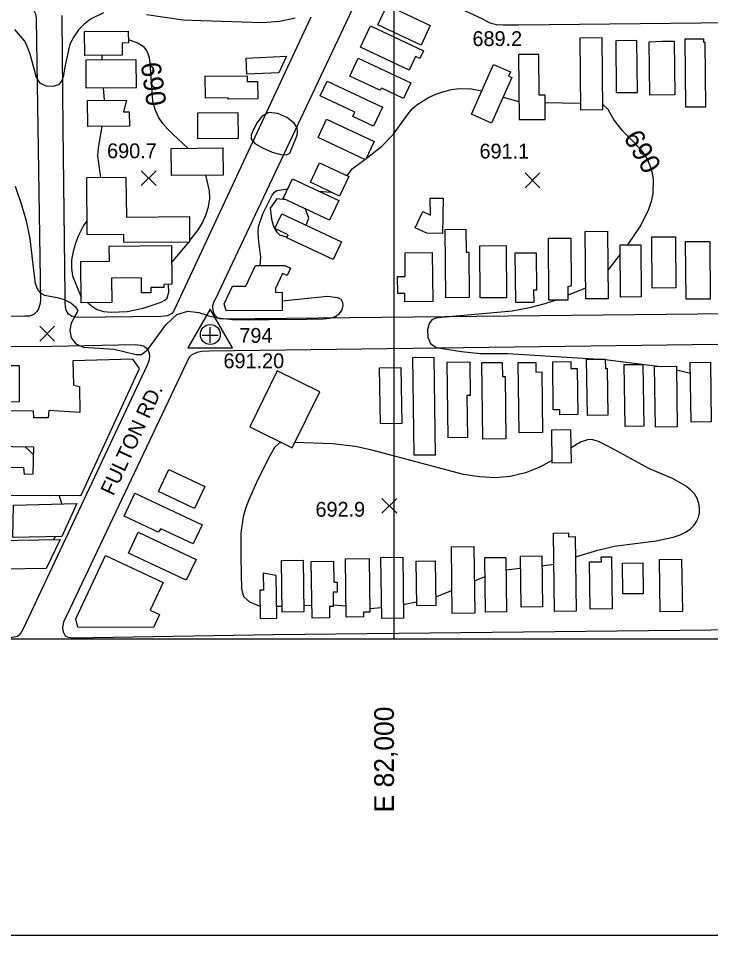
# Model space of a CAD drawing. Extents: x 79600 to 91800, y 75600 to 84400.
# Drawn here: x 81620 to 82320, y 75700 to 76628 of the extents above; entities that cross this region are included whole.
import ezdxf

# ---------------------------------------------------------------- set-up
doc = ezdxf.new("R2010")
doc.units = 0
for name, color, linetype in [('080-085$0$BLDG', 7, 'Continuous'), ('080-085$0$GRID', 7, 'Continuous'), ('080-085$0$INDEX', 7, 'Continuous'), ('080-085$0$INDXLBL', 7, 'Continuous'), ('080-085$0$INTER', 7, 'Continuous'), ('080-085$0$ROAD', 7, 'Continuous'), ('080-085$0$ROAD-NAME', 7, 'Continuous'), ('080-085$0$SPOTMARK', 7, 'Continuous'), ('080-085$0$SPOTS', 7, 'Continuous'), ('080-085$0$TI_BORDER', 7, 'Continuous'), ('080-085$0$TI_HOR', 7, 'Continuous'), ('080-085$0$TI_VER', 7, 'Continuous')]:
    doc.layers.add(name, color=color, linetype=linetype)

# ---------------------------------------------------------------- blocks, each defined once
blk = doc.blocks.new('080-085$0$SPOTS')
at = {"layer": '080-085$0$SPOTMARK'}
for p, q in [((-0.5, -0.5), (0.5, 0.5)), ((-0.5, 0.5), (0.5, -0.5))]:
    blk.add_line(p, q, dxfattribs=at)

msp = doc.modelspace()

# ---------------------------------------------------------------- linework, layer by layer
at = {"layer": '080-085$0$BLDG'}
for points in [[(82036.71, 76620.99), (82027.42, 76601.23), (81983.85, 76621.71), (81993.14, 76641.48)], [(81731.43, 76603.41), (81725.17, 76603.35), (81725.28, 76591.12), (81687.4, 76590.77), (81687.18, 76614.89), (81731.32, 76615.29)], [(82026.29, 76587.57), (82021.91, 76589.63), (82015.51, 76576), (81966.05, 76599.25), (81976.14, 76620.7), (82029.96, 76595.4)], [(82211.38, 76535.95), (82210.71, 76608.61), (82188.1, 76608.4), (82188.78, 76535.74)], [(82246.18, 76553.31), (82245.7, 76605.77), (82224.25, 76605.57), (82224.73, 76553.12)], [(82258.13, 76604.44), (82271.41, 76605.08), (82283.49, 76605.2), (82283.99, 76550.78), (82258.69, 76550.54)], [(82312.99, 76607.61), (82313.02, 76604.21), (82314.43, 76604.22), (82315.04, 76538.5), (82295.13, 76538.31), (82294.49, 76607.44)], [(81739.42, 76586.32), (81688.28, 76585.85), (81688.54, 76557.83), (81739.68, 76558.31)], [(81851.36, 76571.8), (81850.66, 76588.15), (81891.42, 76589.9), (81883.66, 76573.2)], [(82009.73, 76547.12), (81987.58, 76557.53), (81985.78, 76555.52), (81955.44, 76569.78), (81963.97, 76587.91), (82017.15, 76562.91)], [(82125.89, 76591.62), (82126.5, 76525.85), (82152.98, 76526.1), (82152.76, 76550.67), (82146.81, 76550.61), (82146.43, 76591.81)], [(82117.78, 76574.12), (82115.89, 76569.85), (82119.13, 76568.42), (82098.79, 76522.29), (82078.59, 76531.2), (82100.81, 76581.6)], [(81832.44, 76546.64), (81832.43, 76547.8), (81809.34, 76547.59), (81809.14, 76569.72), (81851.56, 76570.11), (81851.61, 76564.39), (81862.16, 76564.48), (81862.33, 76546.92)], [(81979.3, 76519.21), (81958.34, 76529.06), (81960.41, 76533.46), (81925.34, 76549.94), (81932.31, 76564.76), (81988.33, 76538.43)], [(81726.63, 76533.76), (81732.34, 76533.81), (81732.48, 76519.22), (81690.31, 76518.83), (81690.06, 76545.21), (81729.45, 76545.57)], [(81801.51, 76532.72), (81842.19, 76533.1), (81842.43, 76506.73), (81801.75, 76506.35)], [(81971.29, 76485.09), (81923.22, 76507.69), (81931.94, 76526.24), (81980.01, 76503.64)], [(81774.81, 76496.65), (81827.03, 76497.14), (81827.28, 76469.6), (81775.06, 76469.12)], [(81945.04, 76448.49), (81915.53, 76462.36), (81924.8, 76482.09), (81954.31, 76468.22)], [(81726.56, 76409.91), (81726.64, 76401.64), (81793.67, 76402.26), (81793.44, 76427.5), (81729.7, 76426.91), (81729.33, 76467.24), (81688.97, 76466.86), (81689.5, 76409.57)], [(81934.78, 76423.96), (81887.98, 76445.96), (81897.34, 76465.88), (81944.14, 76443.88)], [(82036.99, 76428.98), (82036.66, 76446.22), (82049.64, 76446.48), (82048.95, 76410.56), (82033.22, 76410.86), (82021.48, 76416.38), (82029.13, 76432.67)], [(81938.58, 76384.22), (81891.61, 76406.3), (81893.04, 76409.34), (81879.47, 76415.72), (81886.48, 76430.63), (81947.02, 76402.17)], [(82052.56, 76345.57), (82051.93, 76414.62), (82072.76, 76414.81), (82072.98, 76391.78), (82075.72, 76391.81), (82076.15, 76345.79)], [(82193.98, 76344.33), (82193.35, 76412.6), (82216.1, 76412.81), (82216.73, 76344.54)], [(82176.26, 76343.59), (82176.14, 76356.79), (82179.52, 76358), (82179.08, 76405.68), (82155.82, 76405.46), (82156.39, 76343.41)], [(82261.12, 76355.36), (82260.64, 76407.08), (82284.76, 76407.3), (82285.23, 76355.58)], [(82320.26, 76344.62), (82319.73, 76402.28), (82294.51, 76402.05), (82295.04, 76344.38)], [(81683.42, 76382.35), (81712.16, 76382.62), (81712.02, 76397.91), (81774.96, 76398.49), (81775.32, 76359.16), (81767.14, 76359.09), (81767.17, 76355.99), (81754.14, 76355.87), (81754.19, 76350.67), (81744.77, 76350.59), (81744.63, 76365.74), (81714.43, 76365.46), (81714.66, 76340.72), (81683.81, 76340.43)], [(82011.09, 76341.45), (82011.01, 76350.01), (82003.86, 76349.95), (82003.7, 76366.92), (82011.45, 76366.99), (82011.22, 76391.16), (82038.77, 76391.41), (82039.23, 76341.71)], [(82087.19, 76345.31), (82086.7, 76398.02), (82113.4, 76398.27), (82113.89, 76345.56)], [(82141.67, 76341.23), (82141.55, 76353.65), (82144.43, 76353.67), (82144.09, 76390.76), (82122.39, 76390.56), (82122.85, 76341.06)], [(82229.19, 76346.29), (82228.7, 76399.03), (82249.63, 76399.22), (82250.12, 76346.48)], [(81850.31, 76357.37), (81860.08, 76378.24), (81889.78, 76378.3), (81895.51, 76375.61), (81891.94, 76367.98), (81887.25, 76370.18), (81880.05, 76354.8), (81880.29, 76350.82), (81886.89, 76351.23), (81886.97, 76332.71), (81830.15, 76332.44), (81828.3, 76339.37), (81836.67, 76357.26)], [(81683.6, 76145.92), (81742.69, 76273.79), (81736.05, 76283.5), (81675.37, 76281.61), (81675.85, 76257.2), (81681.86, 76255.85), (81682.36, 76229.34), (81650.81, 76231.46), (81650.31, 76224.06), (81635.66, 76224.08), (81635.61, 76230.63), (81610.49, 76231.12), (81609.58, 76223.16), (81571.35, 76222.43), (81571.29, 76195.64), (81635.34, 76194.63), (81634.88, 76166.86), (81626.51, 76166.66), (81625.61, 76173.76), (81590.17, 76173.47), (81589.98, 76145.43)], [(82020.45, 76186.1), (82019.11, 76285.22), (82040.4, 76285.51), (82041.74, 76186.39)], [(82077.07, 76246.54), (82073.84, 76246.49), (82074.41, 76204.17), (82054.99, 76203.91), (82053.95, 76280.53), (82076.6, 76280.84)], [(82089.98, 76202.45), (82088.93, 76279.91), (82109.59, 76280.19), (82109.78, 76265.99), (82112.35, 76266.02), (82113.21, 76202.76)], [(82126.5, 76208.86), (82125.54, 76279.92), (82143.44, 76280.16), (82143.57, 76270.38), (82149.43, 76270.45), (82150.26, 76209.18)], [(82167.68, 76227.17), (82167.61, 76232.15), (82161.18, 76232.06), (82160.52, 76280.79), (82178.75, 76281.04), (82178.84, 76273.91), (82185.33, 76273.99), (82185.96, 76227.42)], [(82195.61, 76226.44), (82194.84, 76283.29), (82213.74, 76283.54), (82213.88, 76273.71), (82215.75, 76274.24), (82216.4, 76226.72)], [(82300.49, 76219.56), (82299.67, 76279.94), (82320.1, 76280.22), (82320.92, 76219.83)], [(81583.7, 76276.97), (81620.79, 76277.1), (81620.92, 76240.11), (81583.83, 76239.97)], [(81881.95, 76271.45), (81854.11, 76215.04), (81897.12, 76193.8), (81924.97, 76250.21)], [(81986.31, 76217.91), (81985.54, 76274.72), (82007.12, 76275.01), (82007.89, 76218.2)], [(82233.78, 76215.27), (82232.93, 76277.91), (82251.73, 76278.17), (82252.58, 76215.52)], [(82264.35, 76214.65), (82263.52, 76275.92), (82285.7, 76276.22), (82286.53, 76214.95)], [(82159.19, 76211.54), (82159.64, 76178.51), (82179.49, 76178.78), (82179.05, 76211.8)], [(81808.82, 76154.64), (81798.38, 76132.35), (81761.85, 76149.45), (81772.29, 76171.75)], [(81796.95, 76096.58), (81764.38, 76111.83), (81761.52, 76108.27), (81727.11, 76124.39), (81738, 76147.64), (81805.95, 76115.82)], [(81679.35, 76137.23), (81664.13, 76103.9), (81614.61, 76102.93), (81615.32, 76135.59)], [(81789.98, 76059.71), (81731.4, 76087.14), (81741.26, 76108.2), (81799.84, 76080.77)], [(82176.47, 76107.61), (82176.53, 76103.71), (82183.32, 76103.8), (82184.34, 76028.34), (82162.41, 76028.04), (82161.33, 76107.4)], [(81662.35, 76100.95), (81648.21, 76071.68), (81605.8, 76070.91), (81605.59, 76079.56), (81593.31, 76080.43), (81592.9, 76096.48), (81597.22, 76096.51), (81597.47, 76100)], [(82080.93, 76093.69), (82081.84, 76026.42), (82058.95, 76026.11), (82058.04, 76093.38)], [(81753.35, 76029.41), (81762.93, 76024.92), (81756.76, 76011.77), (81680.25, 76012.26), (81678.23, 76020.72), (81708.26, 76084.84), (81766.53, 76057.55)], [(82149.43, 76084.43), (82150.13, 76032.61), (82128.59, 76032.31), (82127.89, 76084.14)], [(81908.31, 76079.92), (81909.01, 76027.66), (81887.09, 76027.36), (81886.38, 76079.63)], [(81938.85, 76078.94), (81939.14, 76057.81), (81942.46, 76057.85), (81942.6, 76047.69), (81938.46, 76047.64), (81938.66, 76033.11), (81934.66, 76033.05), (81934.81, 76021.52), (81917.2, 76021.28), (81916.42, 76078.63)], [(81974.79, 76081.65), (81975.53, 76027.33), (81969.21, 76027.25), (81969.27, 76022.69), (81951.74, 76022.45), (81950.94, 76081.33)], [(82008.82, 76083.01), (82009.66, 76021.14), (81987.72, 76020.85), (81986.88, 76082.71)], [(82041.71, 76079.18), (82042.33, 76034.07), (82022.97, 76033.81), (82022.36, 76078.92)], [(82113.06, 76082.85), (82113.81, 76027.59), (82092.71, 76027.3), (82091.96, 76082.56)], [(82209.78, 76078.44), (82209.71, 76083.38), (82219.91, 76083.52), (82220.63, 76030.58), (82198.4, 76030.27), (82197.75, 76078.28)], [(82251.65, 76077.33), (82252.07, 76046.06), (82231.55, 76045.78), (82231.13, 76077.06)], [(82290.97, 76080.89), (82291.69, 76028.08), (82269.19, 76027.77), (82268.47, 76080.59)], [(81867.71, 76066.99), (81867.94, 76049.79), (81864.27, 76049.74), (81864.66, 76020.9), (81881.62, 76021.13), (81881.04, 76064.6)]]:
    msp.add_lwpolyline(points, close=True, dxfattribs=at)
at = {"layer": '080-085$0$GRID'}
for p, q in [((82000, 80000), (82000, 76000)), ((85000, 76000), (80000, 76000))]:
    msp.add_line(p, q, dxfattribs=at)
at = {"layer": '080-085$0$INDEX'}
for p, q in [((81704.48, 76590.93), (81704.62, 76586)), ((81706.02, 76557.99), (81706.91, 76545.36)), ((82110.33, 76548.46), (82126.33, 76544.04)), ((82152.82, 76543.08), (82188.71, 76542.63)), ((81923.52, 76453.57), (81936.39, 76452.56)), ((81775.12, 76380.73), (81792.74, 76402.25)), ((82228.79, 76389.69), (82216.46, 76373.59)), ((82193.88, 76355.09), (82176.22, 76348.01)), ((82213.75, 76282.99), (82269.51, 76276)), ((82285.75, 76272.48), (82299.81, 76269.4))]:
    msp.add_line(p, q, dxfattribs=at)
for points in [[(81791.67, 76496.81), (81776.39, 76511.02), (81771.16, 76516.16), (81766.18, 76521.87), (81761.84, 76528.45), (81758.45, 76536.1), (81756.04, 76544.51), (81753.44, 76583.13), (81752.7, 76588.22), (81751.48, 76592.51), (81749.69, 76596.17), (81747.26, 76599.25), (81740.4, 76603.69), (81731.4, 76606.73)], [(81971.91, 76486.42), (81987.9, 76499.11), (81999.61, 76510.93), (82014.27, 76531.6), (82018.56, 76536.69), (82023.13, 76540.8), (82035.04, 76548.09), (82042.45, 76551.48), (82050.31, 76554.27), (82058.19, 76556.18), (82065.74, 76557.22), (82078.56, 76557.03), (82089.03, 76554.88)], [(82211.34, 76541.19), (82216.24, 76536.29), (82222.81, 76525.04), (82230.06, 76515.49), (82239.94, 76505.85), (82248.9, 76496.38), (82252.72, 76491.27), (82256.07, 76485.65), (82258.83, 76479.5), (82260.9, 76472.88), (82262.16, 76465.83), (82261.87, 76450.72), (82260.17, 76442.81), (82257.47, 76434.78), (82249.55, 76418.89), (82236.27, 76399.1)], [(81704.48, 76518.96), (81700.89, 76497.31), (81700.24, 76489.04), (81703.1, 76466.99)], [(81952.82, 76468.92), (81957.88, 76476.01), (81970.57, 76485.43)], [(81793.66, 76403.38), (81802.34, 76414.77), (81806.23, 76421.36), (81809.74, 76429.14), (81812.4, 76437.57), (81813.72, 76446.03), (81813.46, 76453.92), (81809.64, 76469.44)], [(81616.94, 76458.39), (81623.42, 76439.67), (81628.03, 76423.42), (81631.91, 76405.28), (81636.08, 76367.84), (81637.27, 76360.19), (81639.15, 76354.46), (81642.09, 76350.55), (81646.44, 76348.16), (81659.31, 76345.81), (81666.47, 76343.94), (81673.04, 76340.57), (81678, 76336.33), (81680.27, 76332.18), (81673.46, 76319.99), (81672.3, 76312.84), (81673.68, 76305.12), (81678.22, 76298.89), (81686.17, 76295.65), (81717.17, 76293.61), (81739.19, 76288.25), (81744.63, 76288.25), (81751, 76293.16), (81769.3, 76317.99), (81780.3, 76328.53), (81791.68, 76332.12), (81802.74, 76330.64), (81812.77, 76327.4), (81821.32, 76325.12), (81836.73, 76323.47), (81873.35, 76323.44), (81911.67, 76323.99), (81928.38, 76324.33), (81935.29, 76325.03), (81940.88, 76326.71), (81944.93, 76329.69), (81947.47, 76333.49), (81948.56, 76337.42), (81948.27, 76340.89), (81946.57, 76343.67), (81943.4, 76345.58), (81932.67, 76346.71), (81886.93, 76341.95)], [(81864.71, 76378.25), (81865.26, 76386.62), (81863.8, 76399.49), (81863.04, 76406.28), (81862.7, 76412.09), (81863.14, 76417.5), (81867.51, 76430.6), (81874.34, 76444.57), (81876.96, 76449.28), (81879.22, 76452.32), (81881.71, 76454.12), (81892.55, 76455.7)], [(81689.37, 76423.31), (81685.92, 76418.78), (81680.82, 76408.52), (81677.88, 76400.85), (81675.45, 76392.44), (81674.04, 76383.92), (81673.81, 76375.59), (81674.82, 76367.62), (81683.75, 76346.03)], [(81746.25, 76334.99), (81759.47, 76339.27), (81764.53, 76341.22), (81768.21, 76343.13), (81770.55, 76345.22), (81772.3, 76351.05), (81771.95, 76359.13)], [(81690.41, 76340.49), (81695.51, 76336.41), (81700, 76333.81), (81706.18, 76331.75), (81713.96, 76330.89), (81730.17, 76331.76), (81746.25, 76334.99)], [(82164.95, 76343.49), (82152.52, 76339.23), (82137.11, 76335.41), (82119.39, 76332.13), (82055.36, 76326.08), (82048.12, 76325.48), (82042.49, 76324.79), (82038.38, 76323.11), (82035.6, 76319.35), (82034.08, 76312.96), (82034.34, 76305.51), (82037.04, 76299.12), (82042.56, 76295.33), (82068.38, 76291.22), (82087.21, 76289.12), (82114.91, 76289.29), (82207.52, 76283.46)]]:
    msp.add_lwpolyline(points, dxfattribs=at)
at = {"layer": '080-085$0$INTER'}
for p, q in [((81635.22, 76187.22), (81626.96, 76194.77)), ((81664.03, 76136.84), (81661.57, 76145.8)), ((81655.87, 76100.86), (81657.67, 76103.77)), ((82149.57, 76074.37), (82161.76, 76076.01)), ((82113.23, 76070.29), (82128.05, 76071.91)), ((82081.4, 76059.23), (82092.22, 76063.47)), ((82042.21, 76042.81), (82058.63, 76049.3)), ((82009.47, 76035.28), (82022.92, 76037.74)), ((81881.46, 76033.28), (81886.14, 76033.27)), ((81886.14, 76033.27), (81887.01, 76033.3)), ((81908.93, 76034.12), (81917.02, 76034.4)), ((81938.64, 76034.7), (81951.59, 76033.65)), ((81975.47, 76031.2), (81987.57, 76032.11))]:
    msp.add_line(p, q, dxfattribs=at)
for points in [[(81706.24, 76633.76), (81693.18, 76627.4), (81686.75, 76622.52), (81680.97, 76616.6), (81676.09, 76609.75), (81672.29, 76602.08), (81666.9, 76577.4), (81665.91, 76570.5), (81664.16, 76564.99), (81660.67, 76561.15), (81654.93, 76559.27), (81648.21, 76559.66), (81642.25, 76562.64), (81638.32, 76568.29), (81631.94, 76591.9), (81629.45, 76599.12), (81626.61, 76605.21), (81616.68, 76616.93)], [(81899.96, 76628.61), (81884.41, 76625.19), (81866.96, 76623.92), (81804.96, 76625.71), (81786.8, 76626.3), (81749.84, 76631.99)], [(81891.01, 76444.54), (81881.57, 76445.77), (81874.96, 76436.28)], [(81874.96, 76436.28), (81876.19, 76425.07), (81877.41, 76420.12), (81879.29, 76415.66), (81881.66, 76412.01), (81884.23, 76409.37), (81891.87, 76406.84)], [(81911.08, 76419.06), (81913.75, 76426.14), (81910.57, 76435.34)], [(81886.44, 76199.08), (81883.98, 76198.28), (81879.32, 76194.02), (81872.73, 76182.62), (81861.04, 76158.43), (81853.31, 76140.92), (81850, 76132.2), (81847.45, 76123.74), (81845.15, 76107.73), (81845.16, 76083.17), (81845.32, 76066.02), (81845.79, 76051.38), (81846.69, 76046.5), (81848.26, 76043.01), (81853.75, 76037.93), (81864.5, 76033.33)], [(82159.6, 76180.95), (82147.41, 76174.01), (82133.16, 76168.48), (82117.43, 76164.62), (82102.25, 76163.47), (82086.45, 76164.22), (82070.22, 76166.79), (82002.06, 76184.99), (81977.71, 76191.31), (81961.03, 76195), (81937.69, 76197.55), (81899.66, 76198.94)], [(82183.59, 76083.44), (82206.08, 76090.22), (82222.86, 76094), (82265.29, 76099.56), (82282.35, 76103.28), (82289.56, 76105.73), (82295.39, 76108.58), (82299.94, 76111.78), (82303.46, 76115.32), (82306.14, 76119.16), (82307.98, 76123.3), (82308.98, 76127.78), (82309.1, 76132.56), (82308.31, 76137.48), (82306.58, 76142.33), (82303.84, 76146.95), (82300.02, 76151.3), (82295.01, 76155.37), (82281.69, 76162.7), (82258.28, 76172.4), (82221.27, 76192.64), (82213.54, 76196.77), (82206.7, 76199.94), (82201.29, 76201.67), (82196.88, 76202.01), (82188.57, 76199.33), (82179.29, 76193.81)]]:
    msp.add_lwpolyline(points, dxfattribs=at)
msp.add_lwpolyline([(81902.02, 76510.27), (81902.61, 76513.3), (81902.03, 76517.54), (81898.71, 76522.68), (81891.68, 76528.1), (81882.57, 76532.18), (81873.62, 76532.98), (81866.63, 76529.32), (81861.59, 76522.84), (81858, 76515.92), (81855.7, 76510.39), (81855.68, 76505.93), (81859.22, 76501.69), (81866.94, 76497.15), (81876.66, 76493.03), (81885.55, 76490.41), (81891.44, 76490.07), (81894.81, 76491.71), (81901.55, 76508.55)], close=True, dxfattribs=at)
at = {"layer": '080-085$0$ROAD'}
for points in [[(81989.09, 76674.35), (82088.86, 76628.05), (82097.13, 76623.82), (82103.72, 76622.11), (82110.59, 76621.81), (82117.74, 76621.65), (82126.16, 76621.63), (82585.96, 76626.94), (82653.59, 76628.85)], [(82659.5, 76332.65), (81827.32, 76324.03), (81824.24, 76324.18), (81821.57, 76325.17), (81820.45, 76326.16), (81819.47, 76327.42), (81817.8, 76329.81), (81817.52, 76331.08), (81817.25, 76333.46), (81816.97, 76336.13), (81816.98, 76337.81), (81817.83, 76341.18), (81819.38, 76344.26), (81972.38, 76667.8)], [(80852, 76622.96), (81621.22, 76639.33), (81624.85, 76639.08), (81629.6, 76639.12), (81632.95, 76638.04), (81634.78, 76636.93), (81636.04, 76635.55), (81637.18, 76633.46), (81637.9, 76630.82), (81638.07, 76627.33), (81642.5, 76342.31), (81641.97, 76338.68), (81640.47, 76334.48), (81638.68, 76331.54), (81635.78, 76328.58), (81633.14, 76327.45), (81631.46, 76327.01), (81626.72, 76326.84), (80846.92, 76324.19)], [(81916.01, 76629.37), (81777.11, 76331.75), (81775.28, 76329.51), (81771.07, 76327.42), (81768.26, 76327), (81764.19, 76326.59), (81679.58, 76325.43), (81673.83, 76326.85), (81670.89, 76328.82), (81668.52, 76332.89), (81667.83, 76336.4), (81667.56, 76340.33), (81667.58, 76347.91), (81665.39, 76517.27), (81664.43, 76628.25), (81664.3, 76631.34)], [(81653.83, 76296.6), (81738.44, 76298.18), (81743.62, 76297.61), (81747.27, 76296.48), (81749.79, 76294.64), (81751.05, 76292.82), (81751.88, 76291.13), (81752.44, 76289.17), (81752.71, 76285.66), (81752, 76281.59), (81750.3, 76277.39), (81625.11, 76010.45), (81621.86, 76004.99), (81619.33, 76002.75), (81614, 76001.64), (81610.77, 76001.23), (81602.21, 76001.26), (81583.65, 76001.29)], [(82945.09, 76306.18), (81813.2, 76291.38), (81805.48, 76291.12), (81800.85, 76290.29), (81797.06, 76288.62), (81794.67, 76287.08), (81792.98, 76285.26), (81790.02, 76279.66), (81665.81, 76017.21), (81664.96, 76013.57), (81664.82, 76011.88), (81664.95, 76009.5), (81665.51, 76007.39), (81666.34, 76005.29), (81667.46, 76003.46), (81670.54, 76001.91), (81675.45, 76001.47), (81878.2, 76004.83), (82605.15, 76012.48), (82605, 76000.28)], [(81383.41, 76001.97), (80862, 76000.33), (80851.67, 76000.94), (80847.9, 76001.61), (80843.98, 76002.69), (80840.9, 76004.48), (80839.63, 76005.59), (80838.22, 76007.67), (80837.23, 76009.89), (80836.49, 76014.63), (80836.44, 76020.91), (80836.53, 76026.91), (80833.11, 76256.55), (80832.35, 76280.54), (80833.02, 76284.03), (80834.25, 76287.25), (80834.93, 76288.65), (80837.15, 76291.04), (80840.48, 76293.3), (80843.54, 76294.3), (80846.05, 76294.32), (81653.83, 76296.6)]]:
    msp.add_lwpolyline(points, dxfattribs=at)
at = {"layer": '080-085$0$TI_BORDER'}
msp.add_lwpolyline([(79700, 80300), (86700, 80300), (86700, 75700), (79700, 75700)], close=True, dxfattribs=at)
at = {"layer": '080-085$0$TI_HOR'}
for p, q in [((81806.18, 76307.84), (81822.18, 76307.84)), ((81814.18, 76299.84), (81814.18, 76315.84))]:
    msp.add_line(p, q, dxfattribs=at)
msp.add_lwpolyline([(81814.18, 76333.84), (81791.66, 76294.84), (81836.7, 76294.84)], close=True, dxfattribs=at)
at = {"layer": '080-085$0$TI_VER'}
msp.add_circle((81814.3, 76308.36), 10.1, dxfattribs=at)

# ---------------------------------------------------------------- block references
at = {"layer": '080-085$0$SPOTMARK', "xscale": 15, "yscale": 15}
for p in [(81752, 76466.49), (82140.06, 76464.39), (81649.21, 76309.16), (81995.33, 76135.06)]:
    msp.add_blockref('080-085$0$SPOTS', p, dxfattribs=at)

# ---------------------------------------------------------------- texts
at = {"layer": '080-085$0$GRID'}
msp.add_text('E 82,000', height=20, rotation=90, dxfattribs=at).set_placement((82000, 75824.76))
at = {"layer": '080-085$0$INDXLBL'}
for rotation, p in [(278.33949, (81743.78, 76582.54)), (299.93531, (82231.56, 76507.99))]:
    msp.add_text('690', height=20, rotation=rotation, dxfattribs=at).set_placement(p)
at = {"layer": '080-085$0$ROAD-NAME'}
msp.add_text('FULTON RD.', height=15, rotation=65.22764, dxfattribs=at).set_placement((81716.2, 76144.32))
at = {"layer": '080-085$0$SPOTS'}
for s, p in [('689.2', (82079.4, 76600.29)), ('690.7', (81709.88, 76486.78)), ('691.1', (82086.51, 76486.44)), ('692.9', (81920.63, 76123.95))]:
    msp.add_text(s, height=15, dxfattribs=at).set_placement(p)
at = {"layer": '080-085$0$TI_HOR'}
msp.add_text('794', height=15, dxfattribs=at).set_placement((81843.66, 76299.94))
at = {"layer": '080-085$0$TI_VER'}
msp.add_text('691.20', height=15, dxfattribs=at).set_placement((81827.59, 76274.23))

doc.saveas('drawing.dxf')
